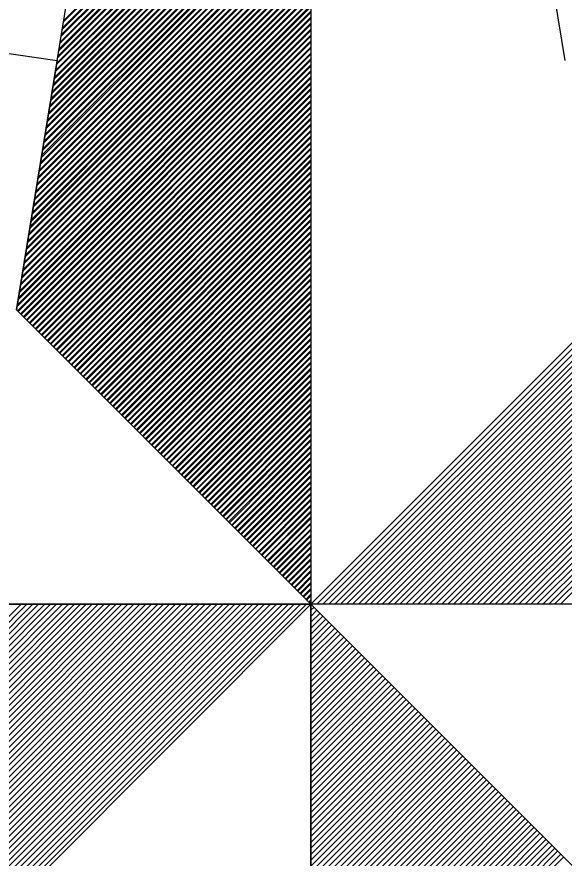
# Model space of a CAD drawing. Extents: x 576692 to 577659, y 273254 to 273799.
# Drawn here: x 576700.674 to 576702.341, y 273589.024 to 273591.583 of the extents above; entities that cross this region are included whole.
import ezdxf

# ---------------------------------------------------------------- set-up
doc = ezdxf.new("R2010")
doc.units = 0
doc.layers.add('RAMI_UZMR_####_####_#', color=7, linetype='Continuous')

msp = doc.modelspace()

# ---------------------------------------------------------------- linework, layer by layer
at = {"layer": 'RAMI_UZMR_####_####_#'}
for p, q in [((576700.6736, 273590.6924), (576701.5696, 273596.1964)), ((576701.5696, 273596.1964), (576701.5696, 273589.7964)), ((576701.5696, 273596.1964), (576702.3424, 273591.4508)), ((576700.816, 273591.5668), (576701.5696, 273592.3204)), ((576700.8168, 273591.5716), (576701.5696, 273592.3244)), ((576700.8088, 273591.5236), (576701.5696, 273592.2844)), ((576700.8096, 273591.5284), (576701.5696, 273592.2884)), ((576700.8128, 273591.5452), (576701.5696, 273592.302)), ((576700.8136, 273591.55), (576701.5696, 273592.3068)), ((576700.8056, 273591.502), (576701.5696, 273592.266)), ((576700.8064, 273591.5068), (576701.5696, 273592.27)), ((576700.7992, 273591.4636), (576701.5696, 273592.234)), ((576700.8024, 273591.4852), (576701.5696, 273592.2524)), ((576700.8024, 273591.4804), (576701.5696, 273592.2476)), ((576700.7944, 273591.4372), (576701.5696, 273592.2116)), ((576700.796, 273591.442), (576701.5696, 273592.2156)), ((576700.7984, 273591.4588), (576701.5696, 273592.23)), ((576700.7912, 273591.4156), (576701.5696, 273592.194)), ((576700.792, 273591.4204), (576701.5696, 273592.198)), ((576700.7848, 273591.3772), (576701.5696, 273592.1612)), ((576700.7848, 273591.3724), (576701.5696, 273592.158)), ((576700.788, 273591.394), (576701.5696, 273592.1756)), ((576700.7888, 273591.3988), (576701.5696, 273592.1796)), ((576700.7808, 273591.35), (576701.5696, 273592.1396)), ((576700.7816, 273591.3556), (576701.5696, 273592.1436)), ((576700.7744, 273591.3116), (576701.5696, 273592.1068)), ((576700.7776, 273591.3292), (576701.5696, 273592.1212)), ((576700.7784, 273591.334), (576701.5696, 273592.1252)), ((576700.7704, 273591.286), (576701.5696, 273592.0852)), ((576700.7712, 273591.2908), (576701.5696, 273592.0892)), ((576700.7736, 273591.3076), (576701.5696, 273592.1036)), ((576700.7664, 273591.2644), (576701.5696, 273592.0668)), ((576700.7672, 273591.2684), (576701.5696, 273592.0708)), ((576700.76, 273591.2212), (576701.5696, 273592.0308)), ((576700.7608, 273591.2252), (576701.5696, 273592.0348)), ((576700.7632, 273591.2428), (576701.5696, 273592.0492)), ((576700.764, 273591.2476), (576701.5696, 273592.0532)), ((576700.756, 273591.1996), (576701.5696, 273592.0124)), ((576700.7568, 273591.2044), (576701.5696, 273592.0172)), ((576700.7496, 273591.1612), (576701.5696, 273591.9804)), ((576700.7528, 273591.1772), (576701.5696, 273591.9948)), ((576700.7536, 273591.182), (576701.5696, 273591.9988)), ((576700.7456, 273591.134), (576701.5696, 273591.958)), ((576700.7464, 273591.1388), (576701.5696, 273591.962)), ((576700.7496, 273591.1556), (576701.5696, 273591.9764)), ((576700.7392, 273591.0956), (576701.5696, 273591.926)), ((576700.7424, 273591.1124), (576701.5696, 273591.9404)), ((576700.7432, 273591.1172), (576701.5696, 273591.9444)), ((576700.7352, 273591.07), (576701.5696, 273591.9044)), ((576700.736, 273591.074), (576701.5696, 273591.9084)), ((576700.7384, 273591.0908), (576701.5696, 273591.9228)), ((576700.732, 273591.0524), (576701.5696, 273591.89)), ((576700.732, 273591.0476), (576701.5696, 273591.886)), ((576700.724, 273591.0044), (576701.5696, 273591.85)), ((576700.7256, 273591.0092), (576701.5696, 273591.854)), ((576700.728, 273591.0268), (576701.5696, 273591.8676)), ((576700.7288, 273591.0308), (576701.5696, 273591.8716)), ((576700.7208, 273590.9828), (576701.5696, 273591.8316)), ((576700.7216, 273590.9876), (576701.5696, 273591.8356)), ((576700.7144, 273590.9444), (576701.5696, 273591.7996)), ((576700.7176, 273590.9612), (576701.5696, 273591.814)), ((576700.7184, 273590.966), (576701.5696, 273591.8172)), ((576700.7104, 273590.918), (576701.5696, 273591.7772)), ((576700.7112, 273590.9228), (576701.5696, 273591.7812)), ((576700.7144, 273590.9396), (576701.5696, 273591.7956)), ((576700.7072, 273590.8964), (576701.5696, 273591.7596)), ((576700.708, 273590.9012), (576701.5696, 273591.7636)), ((576700.7, 273590.8532), (576701.5696, 273591.7228)), ((576700.7008, 273590.858), (576701.5696, 273591.7268)), ((576700.7032, 273590.8748), (576701.5696, 273591.7412)), ((576700.704, 273590.8796), (576701.5696, 273591.7452)), ((576700.696, 273590.8316), (576701.5696, 273591.7052)), ((576700.6968, 273590.8364), (576701.5696, 273591.7092)), ((576700.6904, 273590.7932), (576701.5696, 273591.6732)), ((576700.6928, 273590.81), (576701.5696, 273591.6868)), ((576700.6936, 273590.8148), (576701.5696, 273591.6908)), ((576700.6856, 273590.7668), (576701.5696, 273591.6508)), ((576700.6864, 273590.7716), (576701.5696, 273591.6548)), ((576700.6896, 273590.7884), (576701.5696, 273591.6692)), ((576700.6792, 273590.7284), (576701.5696, 273591.6188)), ((576700.6824, 273590.7452), (576701.5696, 273591.6324)), ((576700.6832, 273590.75), (576701.5696, 273591.6364)), ((576699.7688, 273591.5972), (576700.7976, 273591.4508)), ((576700.6752, 273590.702), (576701.5696, 273591.5964)), ((576700.676, 273590.7068), (576701.5696, 273591.6004)), ((576700.6792, 273590.7236), (576701.5696, 273591.614)), ((576700.6768, 273590.6892), (576701.5696, 273591.582)), ((576700.6792, 273590.6876), (576701.5696, 273591.578)), ((576700.6856, 273590.6804), (576701.5696, 273591.5644)), ((576700.688, 273590.678), (576701.5696, 273591.5604)), ((576700.6952, 273590.6716), (576701.5696, 273591.546)), ((576700.6968, 273590.6692), (576701.5696, 273591.542)), ((576700.704, 273590.662), (576701.5696, 273591.5276)), ((576700.7064, 273590.6604), (576701.5696, 273591.5244)), ((576700.7128, 273590.6532), (576701.5696, 273591.51)), ((576700.7152, 273590.6516), (576701.5696, 273591.506)), ((576700.7224, 273590.6444), (576701.5696, 273591.4916)), ((576700.724, 273590.642), (576701.5696, 273591.4876)), ((576700.7312, 273590.6348), (576701.5696, 273591.4732)), ((576700.7336, 273590.6332), (576701.5696, 273591.47)), ((576700.7976, 273591.4508), (576700.6736, 273590.6924)), ((576700.74, 273590.626), (576701.5696, 273591.4556)), ((576700.7424, 273590.6244), (576701.5696, 273591.4516)), ((576700.7496, 273590.6172), (576701.5696, 273591.4372)), ((576700.7512, 273590.6148), (576701.5696, 273591.4332)), ((576700.7584, 273590.6076), (576701.5696, 273591.4196)), ((576700.76, 273590.606), (576701.5696, 273591.4156)), ((576700.7672, 273590.5988), (576701.5696, 273591.4012)), ((576700.7696, 273590.5964), (576701.5696, 273591.3972)), ((576700.7768, 273590.59), (576701.5696, 273591.3836)), ((576700.7784, 273590.5876), (576701.5696, 273591.3788)), ((576700.7856, 273590.5812), (576701.5696, 273591.3652)), ((576700.7872, 273590.5788), (576701.5696, 273591.3612)), ((576700.7944, 273590.5716), (576701.5696, 273591.3468)), ((576700.7968, 273590.5692), (576701.5696, 273591.3428)), ((576700.804, 273590.5628), (576701.5696, 273591.3292)), ((576700.8056, 273590.5604), (576701.5696, 273591.3244)), ((576700.8128, 273590.5532), (576701.5696, 273591.3108)), ((576700.8144, 273590.5516), (576701.5696, 273591.3068)), ((576700.8216, 273590.5444), (576701.5696, 273591.2924)), ((576700.824, 273590.5428), (576701.5696, 273591.2892)), ((576700.8304, 273590.5356), (576701.5696, 273591.2748)), ((576700.8328, 273590.534), (576701.5696, 273591.2708)), ((576700.84, 273590.526), (576701.5696, 273591.2564)), ((576700.8416, 273590.5244), (576701.5696, 273591.2524)), ((576700.8488, 273590.5172), (576701.5696, 273591.238)), ((576700.8512, 273590.5156), (576701.5696, 273591.2348)), ((576700.8576, 273590.5084), (576701.5696, 273591.2204)), ((576700.86, 273590.5068), (576701.5696, 273591.2164)), ((576700.8672, 273590.4988), (576701.5696, 273591.202)), ((576700.8688, 273590.4972), (576701.5696, 273591.198)), ((576700.876, 273590.49), (576701.5696, 273591.1836)), ((576700.8776, 273590.4884), (576701.5696, 273591.1804)), ((576700.8848, 273590.4812), (576701.5696, 273591.166)), ((576700.8872, 273590.4796), (576701.5696, 273591.162)), ((576700.8944, 273590.4724), (576701.5696, 273591.1484)), ((576700.896, 273590.47), (576701.5696, 273591.1436)), ((576700.9032, 273590.4636), (576701.5696, 273591.13)), ((576700.9048, 273590.4612), (576701.5696, 273591.126)), ((576700.912, 273590.454), (576701.5696, 273591.1116)), ((576700.9144, 273590.4524), (576701.5696, 273591.1076)), ((576700.9216, 273590.4452), (576701.5696, 273591.0932)), ((576700.9232, 273590.4428), (576701.5696, 273591.0892)), ((576700.9304, 273590.4364), (576701.5696, 273591.0756)), ((576700.932, 273590.434), (576701.5696, 273591.0716)), ((576700.9392, 273590.4268), (576701.5696, 273591.0572)), ((576700.9416, 273590.4252), (576701.5696, 273591.0532)), ((576700.948, 273590.418), (576701.5696, 273591.0396)), ((576700.9504, 273590.4156), (576701.5696, 273591.0356)), ((576700.9576, 273590.4092), (576701.5696, 273591.0212)), ((576700.9592, 273590.4068), (576701.5696, 273591.0172)), ((576700.9664, 273590.3996), (576701.5696, 273591.0028)), ((576700.9688, 273590.398), (576701.5696, 273590.9988)), ((576700.9752, 273590.3908), (576701.5696, 273590.9852)), ((576700.9776, 273590.3884), (576701.5696, 273590.9812)), ((576700.9848, 273590.382), (576701.5696, 273590.9668)), ((576700.9864, 273590.3796), (576701.5696, 273590.9628)), ((576700.9936, 273590.3724), (576701.5696, 273590.9484)), ((576700.996, 273590.3708), (576701.5696, 273590.9444)), ((576701.0024, 273590.3636), (576701.5696, 273590.9308)), ((576701.0048, 273590.3612), (576701.5696, 273590.9268)), ((576701.012, 273590.3548), (576701.5696, 273590.9124)), ((576701.0136, 273590.3524), (576701.5696, 273590.9084)), ((576701.0208, 273590.3452), (576701.5696, 273590.8948)), ((576701.0224, 273590.3436), (576701.5696, 273590.8908)), ((576701.0296, 273590.3364), (576701.5696, 273590.8764)), ((576701.032, 273590.334), (576701.5696, 273590.8724)), ((576701.0392, 273590.3276), (576701.5696, 273590.858)), ((576701.0408, 273590.3252), (576701.5696, 273590.854)), ((576701.048, 273590.318), (576701.5696, 273590.8396)), ((576701.0504, 273590.3164), (576701.5696, 273590.8364)), ((576701.0568, 273590.3092), (576701.5696, 273590.822)), ((576701.0592, 273590.3068), (576701.5696, 273590.818)), ((576701.0664, 273590.3004), (576701.5696, 273590.8036)), ((576701.068, 273590.298), (576701.5696, 273590.7996)), ((576701.0752, 273590.2908), (576701.5696, 273590.786)), ((576701.0776, 273590.2892), (576701.5696, 273590.782)), ((576701.084, 273590.282), (576701.5696, 273590.7676)), ((576701.0864, 273590.2804), (576701.5696, 273590.7636)), ((576701.0936, 273590.2732), (576701.5696, 273590.75)), ((576701.0952, 273590.2716), (576701.5696, 273590.7452)), ((576701.1024, 273590.2636), (576701.5696, 273590.7316)), ((576701.1048, 273590.262), (576701.5696, 273590.7276)), ((576701.1112, 273590.2548), (576701.5696, 273590.7132)), ((576701.1136, 273590.2532), (576701.5696, 273590.7092)), ((576701.5696, 273589.7964), (576700.6736, 273590.6924)), ((576700.6736, 273590.6924), (576701.5696, 273589.7964)), ((576701.1208, 273590.246), (576701.5696, 273590.6956)), ((576701.1224, 273590.2444), (576701.5696, 273590.6908)), ((576701.1296, 273590.2364), (576701.5696, 273590.6772)), ((576701.1312, 273590.2348), (576701.5696, 273590.6732)), ((576701.5696, 273589.7964), (576702.4656, 273590.6924)), ((576701.588, 273589.7964), (576702.4808, 273590.69)), ((576701.6056, 273589.7964), (576702.4968, 273590.6876)), ((576701.624, 273589.7964), (576702.5128, 273590.6844)), ((576701.6424, 273589.7964), (576702.528, 273590.6828)), ((576701.66, 273589.7964), (576702.5432, 273590.6796)), ((576701.6776, 273589.7964), (576702.5592, 273590.6772)), ((576701.696, 273589.7964), (576702.5744, 273590.6748)), ((576701.7144, 273589.7964), (576702.5904, 273590.6724)), ((576701.1384, 273590.2276), (576701.5696, 273590.6588)), ((576701.14, 273590.226), (576701.5696, 273590.6556)), ((576701.7328, 273589.7964), (576702.6056, 273590.67)), ((576701.7504, 273589.7964), (576702.6216, 273590.6668)), ((576701.7688, 273589.7964), (576702.6368, 273590.6644)), ((576701.7864, 273589.7964), (576702.652, 273590.662)), ((576701.8048, 273589.7964), (576702.668, 273590.6596)), ((576701.8232, 273589.7964), (576702.684, 273590.6572)), ((576701.8408, 273589.7964), (576702.6992, 273590.6548)), ((576701.8592, 273589.7964), (576702.7144, 273590.6524)), ((576701.8776, 273589.7964), (576702.7304, 273590.6492)), ((576701.8952, 273589.7964), (576702.7456, 273590.6468)), ((576701.148, 273590.2188), (576701.5696, 273590.6412)), ((576701.1496, 273590.2172), (576701.5696, 273590.6372)), ((576701.1568, 273590.21), (576701.5696, 273590.6228)), ((576701.9136, 273589.7964), (576702.7616, 273590.6444)), ((576701.9312, 273589.7964), (576702.7768, 273590.642)), ((576701.9496, 273589.7964), (576702.7928, 273590.6396)), ((576701.968, 273589.7964), (576702.808, 273590.6364)), ((576701.9864, 273589.7964), (576702.8232, 273590.634)), ((576702.004, 273589.7964), (576702.8392, 273590.6316)), ((576702.0224, 273589.7964), (576702.8552, 273590.6292)), ((576702.04, 273589.7964), (576702.8704, 273590.6268)), ((576702.0584, 273589.7964), (576702.8856, 273590.6244)), ((576702.076, 273589.7964), (576702.9016, 273590.622)), ((576701.1584, 273590.2076), (576701.5696, 273590.6188)), ((576701.1656, 273590.2012), (576701.5696, 273590.6044)), ((576701.1672, 273590.1988), (576701.5696, 273590.6012)), ((576702.0944, 273589.7964), (576702.9168, 273590.6188)), ((576702.1128, 273589.7964), (576702.9328, 273590.6164)), ((576702.1304, 273589.7964), (576702.948, 273590.614)), ((576702.1488, 273589.7964), (576702.964, 273590.6116)), ((576702.1672, 273589.7964), (576702.9792, 273590.6092)), ((576702.1848, 273589.7964), (576702.9952, 273590.6068)), ((576702.2032, 273589.7964), (576703.0104, 273590.6044)), ((576702.2216, 273589.7964), (576703.0264, 273590.6012)), ((576702.2392, 273589.7964), (576703.0416, 273590.5988)), ((576702.2576, 273589.7964), (576703.0568, 273590.5964)), ((576701.1752, 273590.1916), (576701.5696, 273590.5868)), ((576701.1768, 273590.1892), (576701.5696, 273590.5828)), ((576702.276, 273589.7964), (576703.0728, 273590.594)), ((576702.2936, 273589.7964), (576703.0888, 273590.5916)), ((576702.3112, 273589.7964), (576703.104, 273590.5884)), ((576702.3296, 273589.7964), (576703.1192, 273590.586)), ((576701.184, 273590.1828), (576701.5696, 273590.5684)), ((576701.1856, 273590.1804), (576701.5696, 273590.5644)), ((576701.1928, 273590.174), (576701.5696, 273590.55)), ((576701.1944, 273590.1716), (576701.5696, 273590.5468)), ((576701.2016, 273590.1644), (576701.5696, 273590.5324)), ((576701.204, 273590.1628), (576701.5696, 273590.5284)), ((576701.2104, 273590.1556), (576701.5696, 273590.5148)), ((576701.2128, 273590.1532), (576701.5696, 273590.51)), ((576701.22, 273590.146), (576701.5696, 273590.4964)), ((576701.2216, 273590.1444), (576701.5696, 273590.4924)), ((576701.2288, 273590.1372), (576701.5696, 273590.478)), ((576701.2312, 273590.1356), (576701.5696, 273590.474)), ((576701.2376, 273590.1284), (576701.5696, 273590.4604)), ((576701.24, 273590.126), (576701.5696, 273590.4556)), ((576701.2472, 273590.1188), (576701.5696, 273590.442)), ((576701.2488, 273590.1172), (576701.5696, 273590.438)), ((576701.256, 273590.11), (576701.5696, 273590.4236)), ((576701.2584, 273590.1084), (576701.5696, 273590.4196)), ((576701.2648, 273590.1012), (576701.5696, 273590.406)), ((576701.2672, 273590.0988), (576701.5696, 273590.402)), ((576701.2744, 273590.0924), (576701.5696, 273590.3876)), ((576701.276, 273590.09), (576701.5696, 273590.3836)), ((576701.2832, 273590.0828), (576701.5696, 273590.3692)), ((576701.2856, 273590.0812), (576701.5696, 273590.3652)), ((576701.292, 273590.074), (576701.5696, 273590.3516)), ((576701.2944, 273590.0716), (576701.5696, 273590.3476)), ((576701.3016, 273590.0652), (576701.5696, 273590.3332)), ((576701.3032, 273590.0628), (576701.5696, 273590.3292)), ((576701.3104, 273590.0556), (576701.5696, 273590.3148)), ((576701.3128, 273590.054), (576701.5696, 273590.3108)), ((576701.3192, 273590.0468), (576701.5696, 273590.2972)), ((576701.3216, 273590.0444), (576701.5696, 273590.2932)), ((576701.3288, 273590.038), (576701.5696, 273590.2788)), ((576701.3304, 273590.0356), (576701.5696, 273590.2748)), ((576701.3376, 273590.0284), (576701.5696, 273590.2612)), ((576701.34, 273590.0268), (576701.5696, 273590.2572)), ((576701.3464, 273590.0196), (576701.5696, 273590.2428)), ((576701.3488, 273590.018), (576701.5696, 273590.2388)), ((576701.356, 273590.0108), (576701.5696, 273590.2244)), ((576701.3576, 273590.0084), (576701.5696, 273590.2204)), ((576701.3648, 273590.0012), (576701.5696, 273590.2068)), ((576701.3672, 273589.9996), (576701.5696, 273590.2028)), ((576701.3736, 273589.9924), (576701.5696, 273590.1884)), ((576701.376, 273589.9908), (576701.5696, 273590.1844)), ((576701.3832, 273589.9836), (576701.5696, 273590.17)), ((576701.3848, 273589.9812), (576701.5696, 273590.166)), ((576701.392, 273589.974), (576701.5696, 273590.1524)), ((576701.3936, 273589.9724), (576701.5696, 273590.1484)), ((576701.4008, 273589.9652), (576701.5696, 273590.134)), ((576701.4024, 273589.9636), (576701.5696, 273590.13)), ((576701.4104, 273589.9564), (576701.5696, 273590.1164)), ((576701.412, 273589.954), (576701.5696, 273590.1116)), ((576701.4192, 273589.9476), (576701.5696, 273590.098)), ((576701.4208, 273589.9452), (576701.5696, 273590.094)), ((576701.428, 273589.938), (576701.5696, 273590.0796)), ((576701.4296, 273589.9364), (576701.5696, 273590.0756)), ((576701.4376, 273589.9292), (576701.5696, 273590.062)), ((576701.4392, 273589.9268), (576701.5696, 273590.0572)), ((576701.4464, 273589.9204), (576701.5696, 273590.0436)), ((576701.448, 273589.918), (576701.5696, 273590.0396)), ((576701.4552, 273589.9108), (576701.5696, 273590.0252)), ((576701.4576, 273589.9092), (576701.5696, 273590.022)), ((576701.464, 273589.902), (576701.5696, 273590.0076)), ((576701.4664, 273589.9004), (576701.5696, 273590.0036)), ((576701.4728, 273589.8932), (576701.5696, 273589.9892)), ((576701.4752, 273589.8908), (576701.5696, 273589.9852)), ((576701.4824, 273589.8836), (576701.5696, 273589.9708)), ((576701.4848, 273589.882), (576701.5696, 273589.9676)), ((576701.4912, 273589.8748), (576701.5696, 273589.9532)), ((576701.4936, 273589.8732), (576701.5696, 273589.9492)), ((576701.5008, 273589.8652), (576701.5696, 273589.9348)), ((576701.5024, 273589.8636), (576701.5696, 273589.9308)), ((576701.5096, 273589.8564), (576701.5696, 273589.9164)), ((576701.5112, 273589.8548), (576701.5696, 273589.9132)), ((576701.5184, 273589.8476), (576701.5696, 273589.8988)), ((576701.5208, 273589.846), (576701.5696, 273589.8948)), ((576701.528, 273589.8388), (576701.5696, 273589.8812)), ((576701.5296, 273589.8364), (576701.5696, 273589.8764)), ((576701.5368, 273589.83), (576701.5696, 273589.8628)), ((576701.5384, 273589.8276), (576701.5696, 273589.8588)), ((576701.5456, 273589.8204), (576701.5696, 273589.8444)), ((576701.548, 273589.8188), (576701.5696, 273589.8404)), ((576701.5552, 273589.8116), (576701.5696, 273589.8268)), ((576701.5568, 273589.8092), (576701.5696, 273589.822)), ((576701.564, 273589.8028), (576701.5696, 273589.8084)), ((576701.5656, 273589.8004), (576701.5696, 273589.8044)), ((576695.1696, 273589.7964), (576701.5696, 273589.7964)), ((576701.5696, 273589.7964), (576695.1696, 273589.7964)), ((576699.9144, 273589.0244), (576700.6872, 273589.7964)), ((576699.9304, 273589.022), (576700.7048, 273589.7964)), ((576699.9456, 273589.0188), (576700.7232, 273589.7964)), ((576699.9608, 273589.0164), (576700.7408, 273589.7964)), ((576699.9768, 273589.014), (576700.7592, 273589.7964)), ((576699.992, 273589.0116), (576700.7768, 273589.7964)), ((576700.008, 273589.0092), (576700.7952, 273589.7964)), ((576700.0232, 273589.0068), (576700.8136, 273589.7964)), ((576700.0392, 273589.0044), (576700.832, 273589.7964)), ((576700.0544, 273589.0012), (576700.8496, 273589.7964)), ((576700.0704, 273588.9988), (576700.868, 273589.7964)), ((576700.0856, 273588.9964), (576700.8856, 273589.7964)), ((576700.1008, 273588.994), (576700.904, 273589.7964)), ((576700.1168, 273588.9916), (576700.9224, 273589.7964)), ((576700.132, 273588.9884), (576700.94, 273589.7964)), ((576700.148, 273588.986), (576700.9584, 273589.7964)), ((576700.164, 273588.9836), (576700.9768, 273589.7964)), ((576700.1792, 273588.9812), (576700.9944, 273589.7964)), ((576700.1944, 273588.9788), (576701.0128, 273589.7964)), ((576700.2104, 273588.9756), (576701.0304, 273589.7964)), ((576700.2256, 273588.9732), (576701.0488, 273589.7964)), ((576700.2416, 273588.9708), (576701.0672, 273589.7964)), ((576700.2568, 273588.9684), (576701.0848, 273589.7964)), ((576700.2728, 273588.966), (576701.1032, 273589.7964)), ((576700.288, 273588.9628), (576701.1208, 273589.7964)), ((576700.3032, 273588.9604), (576701.1392, 273589.7964)), ((576700.3192, 273588.958), (576701.1576, 273589.7964)), ((576700.3352, 273588.9556), (576701.1752, 273589.7964)), ((576700.3504, 273588.9532), (576701.1936, 273589.7964)), ((576700.3656, 273588.9508), (576701.212, 273589.7964)), ((576700.3816, 273588.9484), (576701.2296, 273589.7964)), ((576700.3968, 273588.9452), (576701.248, 273589.7964)), ((576700.4128, 273588.9428), (576701.2664, 273589.7964)), ((576700.428, 273588.9404), (576701.284, 273589.7964)), ((576700.444, 273588.938), (576701.3024, 273589.7964)), ((576700.4592, 273588.9356), (576701.3208, 273589.7964)), ((576700.4744, 273588.9324), (576701.3384, 273589.7964)), ((576700.4904, 273588.9308), (576701.3568, 273589.7964)), ((576700.5064, 273588.9276), (576701.3744, 273589.7964)), ((576700.5216, 273588.9252), (576701.3928, 273589.7964)), ((576700.5368, 273588.9228), (576701.4104, 273589.7964)), ((576700.5528, 273588.9204), (576701.4288, 273589.7964)), ((576700.568, 273588.918), (576701.4472, 273589.7964)), ((576700.584, 273588.9148), (576701.4648, 273589.7964)), ((576700.5992, 273588.9124), (576701.4832, 273589.7964)), ((576700.6152, 273588.91), (576701.5016, 273589.7964)), ((576700.6304, 273588.9076), (576701.5192, 273589.7964)), ((576700.6464, 273588.9052), (576701.5376, 273589.7964)), ((576700.6616, 273588.9028), (576701.556, 273589.7964)), ((576700.6736, 273588.9004), (576701.5696, 273589.7964)), ((576701.5696, 273589.7964), (576700.6736, 273588.9004)), ((576707.9696, 273589.7964), (576701.5696, 273589.7964)), ((576707.9696, 273589.7964), (576701.5696, 273589.7964)), ((576701.5696, 273589.7964), (576702.4656, 273588.9004)), ((576701.5696, 273583.3964), (576701.5696, 273589.7964)), ((576701.5696, 273589.7964), (576702.4656, 273588.9004)), ((576701.5696, 273589.7964), (576701.5696, 273583.3964)), ((576701.5696, 273589.7964), (576701.5704, 273589.7964)), ((576701.5696, 273589.778), (576701.5792, 273589.7876)), ((576701.5696, 273589.7596), (576701.588, 273589.778)), ((576701.5696, 273589.742), (576701.5976, 273589.7692)), ((576701.5696, 273589.7236), (576701.6064, 273589.7604)), ((576701.5696, 273589.7052), (576701.6152, 273589.7508)), ((576701.5696, 273589.6876), (576701.624, 273589.742)), ((576701.5696, 273589.6692), (576701.6328, 273589.7332)), ((576701.5696, 273589.6516), (576701.6424, 273589.7236)), ((576701.5696, 273589.6332), (576701.6512, 273589.7148)), ((576701.5696, 273589.6148), (576701.66, 273589.706)), ((576701.5696, 273589.5964), (576701.6696, 273589.6964)), ((576701.5696, 273589.5788), (576701.6784, 273589.6876)), ((576701.5696, 273589.5612), (576701.688, 273589.6788)), ((576701.5696, 273589.5428), (576701.6968, 273589.67)), ((576701.5696, 273589.5244), (576701.7056, 273589.6604)), ((576701.5696, 273589.5068), (576701.7152, 273589.6516)), ((576701.5696, 273589.4884), (576701.724, 273589.6428)), ((576701.5696, 273589.47), (576701.7328, 273589.6332)), ((576701.5696, 273589.4524), (576701.7416, 273589.6244)), ((576701.5696, 273589.434), (576701.7512, 273589.6156)), ((576701.5696, 273589.4156), (576701.76, 273589.606)), ((576701.5696, 273589.398), (576701.7688, 273589.5972)), ((576701.5696, 273589.3796), (576701.7784, 273589.5884)), ((576701.5696, 273589.3612), (576701.7872, 273589.5788)), ((576701.5696, 273589.3436), (576701.796, 273589.57)), ((576701.5696, 273589.3252), (576701.8056, 273589.5612)), ((576701.5696, 273589.3076), (576701.8144, 273589.5516)), ((576701.5696, 273589.2892), (576701.8232, 273589.5428)), ((576701.5696, 273589.2716), (576701.8328, 273589.534)), ((576701.5696, 273589.2532), (576701.8416, 273589.5244)), ((576701.5696, 273589.2348), (576701.8504, 273589.5156)), ((576701.5696, 273589.2164), (576701.86, 273589.5068)), ((576701.5696, 273589.1988), (576701.8688, 273589.4972)), ((576701.5696, 273589.1804), (576701.8776, 273589.4884)), ((576701.5696, 273589.1628), (576701.8864, 273589.4796)), ((576701.5696, 273589.1444), (576701.896, 273589.47)), ((576701.5696, 273589.126), (576701.9048, 273589.4612)), ((576701.5696, 273589.1084), (576701.9136, 273589.4524)), ((576701.5696, 273589.09), (576701.9232, 273589.4428)), ((576701.5696, 273589.0716), (576701.932, 273589.434)), ((576701.5696, 273589.054), (576701.9408, 273589.4252)), ((576701.5696, 273589.0356), (576701.9504, 273589.4164)), ((576701.5696, 273589.018), (576701.9592, 273589.4076)), ((576701.5696, 273588.9996), (576701.9688, 273589.398)), ((576701.5696, 273588.9812), (576701.9776, 273589.3892)), ((576701.5696, 273588.9636), (576701.9864, 273589.3804)), ((576701.5696, 273588.9452), (576701.9952, 273589.3708)), ((576701.5696, 273588.9276), (576702.004, 273589.362)), ((576701.5696, 273588.9092), (576702.0136, 273589.3532)), ((576701.5696, 273588.8908), (576702.0224, 273589.3436)), ((576701.5696, 273588.8732), (576702.0312, 273589.3348)), ((576701.5696, 273588.8548), (576702.0408, 273589.326)), ((576701.5696, 273588.8364), (576702.0496, 273589.3164)), ((576701.5696, 273588.8188), (576702.0584, 273589.3076)), ((576701.5696, 273588.8004), (576702.068, 273589.2988)), ((576701.5696, 273588.782), (576702.0768, 273589.2892)), ((576701.5696, 273588.7644), (576702.0856, 273589.2804)), ((576701.5696, 273588.746), (576702.0952, 273589.2716)), ((576701.5696, 273588.7276), (576702.104, 273589.262)), ((576701.5696, 273588.71), (576702.1128, 273589.2532)), ((576701.5696, 273588.6916), (576702.1224, 273589.2444)), ((576701.5696, 273588.674), (576702.1312, 273589.2348)), ((576701.5696, 273588.6556), (576702.14, 273589.226)), ((576701.5696, 273588.638), (576702.1496, 273589.2172)), ((576701.5696, 273588.6196), (576702.1584, 273589.2076)), ((576701.5696, 273588.6012), (576702.1672, 273589.1988)), ((576701.5696, 273588.5836), (576702.1768, 273589.19)), ((576701.5696, 273588.5652), (576702.1856, 273589.1804)), ((576701.5696, 273588.5468), (576702.1944, 273589.1716)), ((576701.5696, 273588.5292), (576702.204, 273589.1628)), ((576701.5696, 273588.5108), (576702.2128, 273589.154)), ((576701.5696, 273588.4924), (576702.2216, 273589.1452)), ((576701.5696, 273588.4748), (576702.2312, 273589.1356)), ((576701.5696, 273588.4564), (576702.24, 273589.1268)), ((576701.5696, 273588.438), (576702.2488, 273589.1172)), ((576701.5696, 273588.4204), (576702.2576, 273589.1084)), ((576701.5696, 273588.402), (576702.2664, 273589.0996)), ((576701.5696, 273588.3844), (576702.276, 273589.09)), ((576701.5696, 273588.366), (576702.2848, 273589.0812)), ((576701.5696, 273588.3476), (576702.2936, 273589.0724)), ((576701.5696, 273588.33), (576702.3032, 273589.0628)), ((576701.5696, 273588.3116), (576702.312, 273589.054)), ((576701.5696, 273588.294), (576702.3208, 273589.0452)), ((576701.5696, 273588.2756), (576702.3304, 273589.0364)), ((576701.5696, 273588.2572), (576702.3392, 273589.0268))]:
    msp.add_line(p, q, dxfattribs=at)

doc.saveas('drawing.dxf')
